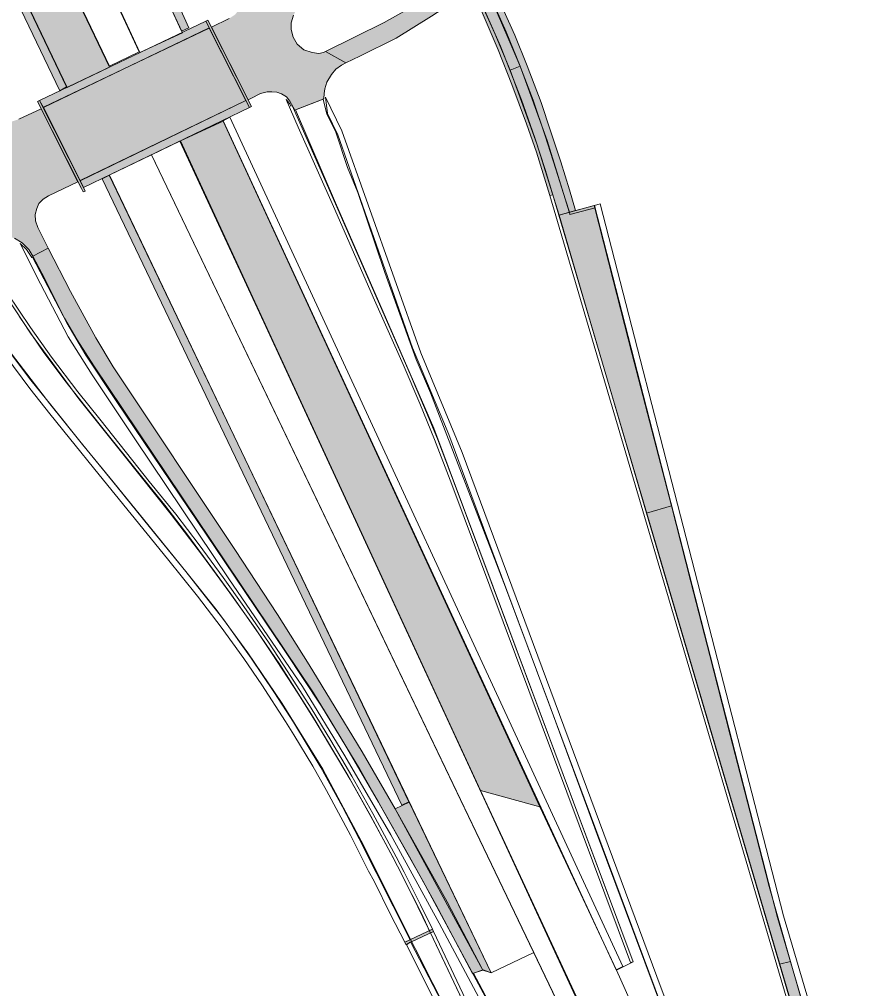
# Model space of a CAD drawing. Extents: x 2356431 to 2371438, y 6972864 to 6982525.
# Drawn here: x 2358134.2 to 2358183, y 6974317.8 to 6974373.4 of the extents above; entities that cross this region are included whole.
import ezdxf

# ---------------------------------------------------------------- set-up
doc = ezdxf.new("R2010")
doc.units = 0
doc.header["$LTSCALE"] = 5.6
for name, color, linetype, lineweight in [('10', 7, 'Continuous', 13), ('11', 7, 'Continuous', 13), ('12', 7, 'Continuous', 13), ('13', 7, 'Continuous', 13), ('9', 7, 'Continuous', 13)]:
    doc.layers.add(name, color=color, linetype=linetype, lineweight=lineweight)

msp = doc.modelspace()

# ---------------------------------------------------------------- hatches: boundary and pattern name
at = {"layer": '10'}
for points in [[(2358143.524, 6974372.707), (2358137.491, 6974385.87), (2358134.743, 6974392.433), (2358126.649, 6974412.257), (2358127.15, 6974411.942), (2358130.715, 6974403.186), (2358134.109, 6974394.866), (2358136.892, 6974388.408), (2358139.209, 6974383.427), (2358143.942, 6974372.911)], [(2358136.964, 6974369.488), (2358123.846, 6974396.885), (2358119.916, 6974404.347), (2358120.024, 6974406.104), (2358120.437, 6974410.247), (2358121.388, 6974408.261), (2358139.398, 6974370.653)], [(2358136.545, 6974369.296), (2358130.529, 6974381.848), (2358126.197, 6974390.923), (2358122.211, 6974399.241), (2358119.836, 6974403.712), (2358119.915, 6974404.347), (2358123.046, 6974398.354), (2358125.068, 6974394.287), (2358136.937, 6974369.513)], [(2358160.678, 6974329.139), (2358143.47, 6974366.42), (2358145.921, 6974367.555), (2358164.084, 6974328.195)], [(2358156.169, 6974328.298), (2358138.97, 6974364.246), (2358139.401, 6974364.458), (2358156.564, 6974328.492)]]:
    msp.add_hatch(color=256, dxfattribs=at).paths.add_polyline_path(points)
at = {"layer": '11'}
for points in [[(2358160.824, 6974318.828), (2358160.233, 6974318.63), (2358158.115, 6974322.591), (2358156.605, 6974325.329), (2358154.833, 6974328.462), (2358153.019, 6974331.595), (2358151.936, 6974333.367), (2358151.104, 6974334.74), (2358138.495, 6974353.5), (2358137.534, 6974354.997), (2358136.818, 6974356.243), (2358135.692, 6974358.51), (2358135.005, 6974359.803), (2358135.888, 6974360.263), (2358137.154, 6974357.771), (2358138.613, 6974355.124), (2358139.609, 6974353.454), (2358146.586, 6974342.975), (2358149.041, 6974339.24), (2358150.851, 6974336.353), (2358152.085, 6974334.346), (2358153.889, 6974331.353), (2358155.78, 6974328.08), (2358158.777, 6974322.739)], [(2358156.597, 6974328.473), (2358155.784, 6974328.08), (2358160.824, 6974318.828), (2358161.299, 6974318.676)]]:
    msp.add_hatch(color=256, dxfattribs=at).paths.add_polyline_path(points)
at = {"layer": '12'}
for points in [[(2358166.133, 6974362.423), (2358165.783, 6974363.609), (2358165.3, 6974365.217), (2358164.694, 6974366.992), (2358164.156, 6974368.627), (2358163.368, 6974370.722), (2358162.662, 6974372.479), (2358161.65, 6974374.702), (2358160.369, 6974377.374), (2358159.04, 6974380.027), (2358157.852, 6974382.164), (2358156.291, 6974384.789), (2358153.829, 6974388.5), (2358151.382, 6974391.895), (2358149.207, 6974394.548), (2358147.215, 6974396.881), (2358144.954, 6974399.259), (2358144.02, 6974400.238), (2358143.378, 6974400.862), (2358143.092, 6974400.636), (2358145.521, 6974398.135), (2358147.456, 6974396.094), (2358149.257, 6974393.932), (2358151.15, 6974391.58), (2358152.751, 6974389.437), (2358154.41, 6974387.002), (2358155.676, 6974385.107), (2358157.066, 6974382.833), (2358158.844, 6974379.581), (2358160.034, 6974377.271), (2358161.09, 6974375.072), (2358162.26, 6974372.347), (2358162.943, 6974370.752), (2358163.709, 6974368.762), (2358164.395, 6974366.704), (2358165.014, 6974364.788), (2358165.553, 6974363.04), (2358165.787, 6974362.321)], [(2358164.66, 6974363.278), (2358163.891, 6974365.764), (2358163.33, 6974367.387), (2358162.486, 6974369.658), (2358161.699, 6974371.639), (2358160.483, 6974374.46), (2358159.936, 6974375.637), (2358159.185, 6974377.197), (2358158.181, 6974379.16), (2358157.273, 6974380.752), (2358156.345, 6974382.422), (2358155.192, 6974384.291), (2358153.98, 6974386.201), (2358152.662, 6974388.142), (2358151.424, 6974389.851), (2358150.013, 6974391.675), (2358148.679, 6974393.363), (2358147.04, 6974395.252), (2358145.661, 6974396.826), (2358144.452, 6974398.087), (2358143.307, 6974399.282), (2358142.561, 6974400.025), (2358142.685, 6974400.156), (2358143.167, 6974399.681), (2358144.158, 6974398.674), (2358144.944, 6974397.849), (2358145.593, 6974397.171), (2358146.405, 6974396.289), (2358148.094, 6974394.344), (2358150.071, 6974391.926), (2358151.463, 6974390.085), (2358152.57, 6974388.57), (2358153.765, 6974386.874), (2358154.786, 6974385.274), (2358156.164, 6974383.079), (2358157.654, 6974380.502), (2358159.046, 6974377.863), (2358160.254, 6974375.407), (2358161.834, 6974371.85), (2358163.029, 6974368.771), (2358163.796, 6974366.584), (2358164.393, 6974364.781), (2358164.833, 6974363.33)], [(2358144.924, 6974373.294), (2358135.388, 6974368.738), (2358135.604, 6974368.33), (2358145.124, 6974372.896)], [(2358147.551, 6974368.385), (2358145.046, 6974373.353), (2358144.924, 6974373.294), (2358147.43, 6974368.325)], [(2358138.011, 6974363.541), (2358137.91, 6974363.742), (2358135.388, 6974368.738), (2358135.268, 6974368.678), (2358137.788, 6974363.684), (2358137.89, 6974363.484)], [(2358147.43, 6974368.325), (2358147.226, 6974368.732), (2358137.71, 6974364.143), (2358137.91, 6974363.742)], [(2358165.781, 6974362.32), (2358165.811, 6974362.192), (2358167.254, 6974362.578), (2358167.221, 6974362.711)], [(2358156.393, 6974320.305), (2358157.98, 6974321.055), (2358157.922, 6974321.176), (2358156.335, 6974320.426)]]:
    msp.add_hatch(color=256, dxfattribs=at).paths.add_polyline_path(points)
at = {"layer": '13'}
for points in [[(2358162.377, 6974370.472), (2358161.513, 6974372.579), (2358160.634, 6974374.55), (2358160.005, 6974375.953), (2358159.296, 6974377.383), (2358158.141, 6974379.603), (2358156.884, 6974381.856), (2358155.631, 6974383.956), (2358154.292, 6974386.059), (2358153.109, 6974387.821), (2358151.486, 6974390.098), (2358152, 6974390.455), (2358153.468, 6974388.413), (2358154.66, 6974386.677), (2358156.062, 6974384.494), (2358157.139, 6974382.709), (2358158.414, 6974380.421), (2358159.828, 6974377.705), (2358160.493, 6974376.365), (2358161.185, 6974374.88), (2358162.148, 6974372.685), (2358162.963, 6974370.714)], [(2358165.192, 6974362.153), (2358163.914, 6974366.246), (2358162.377, 6974370.472), (2358162.963, 6974370.714), (2358164.502, 6974366.434), (2358165.762, 6974362.348), (2358165.787, 6974362.321)], [(2358170.21, 6974345.055), (2358168.972, 6974349.308), (2358167.678, 6974353.658), (2358166.456, 6974357.824), (2358165.192, 6974362.153), (2358167.21, 6974362.709), (2358168.304, 6974358.426), (2358169.373, 6974354.227), (2358170.505, 6974349.817), (2358171.637, 6974345.474)], [(2358177.844, 6974319.167), (2358173.391, 6974334.28), (2358171.475, 6974340.766), (2358170.21, 6974345.055), (2358171.637, 6974345.474), (2358172.746, 6974341.11), (2358173.842, 6974336.894), (2358175.014, 6974332.318), (2358176.143, 6974327.955), (2358177.254, 6974323.629), (2358178.47, 6974319.318)], [(2358188.092, 6974284.474), (2358186.811, 6974288.798), (2358185.541, 6974293.103), (2358184.275, 6974297.396), (2358183.011, 6974301.686), (2358181.658, 6974306.215), (2358180.443, 6974310.36), (2358179.165, 6974314.68), (2358177.844, 6974319.167), (2358178.47, 6974319.318), (2358179.711, 6974314.999), (2358181.042, 6974310.533), (2358182.32, 6974306.211), (2358183.579, 6974301.919), (2358184.842, 6974297.591), (2358186.152, 6974293.285), (2358187.409, 6974288.971), (2358188.697, 6974284.671)]]:
    msp.add_hatch(color=256, dxfattribs=at).paths.add_polyline_path(points)
at = {"layer": '9'}
for points in [[(2358159.687, 6974376.068), (2358157.924, 6974374.865), (2358156.418, 6974373.922), (2358155.161, 6974373.207), (2358151.787, 6974371.542), (2358152.959, 6974370.889), (2358153.752, 6974371.271), (2358155.851, 6974372.304), (2358157.873, 6974373.577), (2358160.157, 6974375.075)], [(2358147.348, 6974368.782), (2358145.247, 6974372.952), (2358146.261, 6974373.437), (2358146.612, 6974373.671), (2358146.858, 6974373.987), (2358146.991, 6974374.393), (2358147.046, 6974374.731), (2358146.994, 6974375.032), (2358146.912, 6974375.168), (2358148.412, 6974375.902), (2358148.652, 6974375.862), (2358148.979, 6974375.763), (2358149.438, 6974375.729), (2358149.874, 6974375.802), (2358150.186, 6974375.955), (2358150.292, 6974375.963), (2358150.743, 6974374.384), (2358150.355, 6974374.154), (2358150.106, 6974373.901), (2358149.949, 6974373.629), (2358149.813, 6974373.198), (2358149.812, 6974372.806), (2358149.942, 6974372.375), (2358150.171, 6974371.968), (2358150.539, 6974371.644), (2358151.017, 6974371.49), (2358151.411, 6974371.423), (2358151.683, 6974371.492), (2358151.787, 6974371.542), (2358152.959, 6974370.889), (2358152.707, 6974370.763), (2358152.387, 6974370.54), (2358152.143, 6974370.223), (2358151.876, 6974369.779), (2358151.753, 6974369.409), (2358151.706, 6974369.138), (2358151.692, 6974368.856), (2358151.664, 6974368.81), (2358150.041, 6974368.184), (2358149.744, 6974368.703), (2358149.559, 6974368.937), (2358149.258, 6974369.126), (2358149.007, 6974369.212), (2358148.719, 6974369.236), (2358148.442, 6974369.232), (2358148.145, 6974369.162), (2358148.017, 6974369.111), (2358147.553, 6974368.87)], [(2358137.721, 6974364.116), (2358135.603, 6974368.355), (2358145.121, 6974372.892), (2358147.222, 6974368.733)], [(2358135.005, 6974359.803), (2358134.764, 6974360.184), (2358134.381, 6974360.559), (2358133.939, 6974360.83), (2358133.435, 6974360.997), (2358132.975, 6974361.033), (2358132.477, 6974360.978), (2358132.199, 6974360.886), (2358132.025, 6974360.807), (2358131.713, 6974360.658), (2358130.941, 6974362.011), (2358131.162, 6974362.142), (2358131.378, 6974362.342), (2358131.544, 6974362.605), (2358131.653, 6974362.904), (2358131.687, 6974363.274), (2358131.601, 6974363.642), (2358131.434, 6974363.97), (2358131.223, 6974364.223), (2358130.916, 6974364.4), (2358130.449, 6974364.509), (2358130.116, 6974364.489), (2358129.808, 6974364.373), (2358129.701, 6974364.32), (2358129.206, 6974365.298), (2358129.418, 6974365.379), (2358129.647, 6974365.494), (2358129.82, 6974365.613), (2358130.052, 6974365.806), (2358130.239, 6974366.011), (2358130.329, 6974366.138), (2358130.417, 6974366.272), (2358130.461, 6974366.353), (2358134.192, 6974367.663), (2358135.473, 6974368.264), (2358137.584, 6974364.073), (2358135.899, 6974363.272), (2358135.602, 6974363.08), (2358135.352, 6974362.82), (2358135.224, 6974362.542), (2358135.136, 6974362.2), (2358135.153, 6974361.832), (2358135.282, 6974361.442), (2358135.877, 6974360.256)]]:
    msp.add_hatch(color=256, dxfattribs=at).paths.add_polyline_path(points)

# ---------------------------------------------------------------- linework, layer by layer
at = {"layer": '10'}
for points in [[(2358141.131, 6974371.483), (2358143.582, 6974372.615), (2358138.348, 6974383.81), (2358136.508, 6974388.105), (2358135.931, 6974388.019), (2358132.689, 6974394.846), (2358130.409, 6974399.54), (2358123.658, 6974413.991), (2358122.323, 6974414.699), (2358121.23, 6974415.259), (2358121.065, 6974414.36), (2358131.203, 6974392.954)], [(2358139.399, 6974370.698), (2358120.418, 6974410.334), (2358121.065, 6974414.361), (2358130.805, 6974393.725), (2358133.377, 6974388.133), (2358141.106, 6974371.535)], [(2358143.524, 6974372.707), (2358137.491, 6974385.87), (2358134.743, 6974392.433), (2358126.649, 6974412.257), (2358127.15, 6974411.942), (2358130.715, 6974403.186), (2358134.109, 6974394.866), (2358136.892, 6974388.408), (2358139.209, 6974383.427), (2358143.942, 6974372.911)], [(2358136.964, 6974369.488), (2358123.846, 6974396.885), (2358119.916, 6974404.347), (2358120.024, 6974406.104), (2358120.437, 6974410.247), (2358121.388, 6974408.261), (2358139.398, 6974370.653)], [(2358136.545, 6974369.296), (2358130.529, 6974381.848), (2358126.197, 6974390.923), (2358122.211, 6974399.241), (2358119.836, 6974403.712), (2358119.915, 6974404.347), (2358123.046, 6974398.354), (2358125.068, 6974394.287), (2358136.937, 6974369.513)], [(2358211.521, 6974228.879), (2358186.532, 6974280.997), (2358176.917, 6974301.118), (2358174.249, 6974308.244), (2358170.035, 6974319.557), (2358159.816, 6974346.976), (2358158.863, 6974349.564), (2358157.64, 6974352.501), (2358156.781, 6974354.549), (2358152.493, 6974366.759), (2358151.914, 6974367.985), (2358151.794, 6974368.928), (2358152.722, 6974366.988), (2358157.262, 6974354.26), (2358159.629, 6974348.543), (2358160.429, 6974346.368), (2358170.791, 6974318.455), (2358177.306, 6974301.063), (2358184.735, 6974285.539), (2358211.808, 6974229.025)], [(2358169.282, 6974319.263), (2358159.037, 6974346.689), (2358158.038, 6974349.271), (2358157.208, 6974351.349), (2358156.251, 6974353.587), (2358154.533, 6974357.44), (2358152.328, 6974362.478), (2358150.228, 6974367.204), (2358149.54, 6974368.798), (2358149.742, 6974368.549), (2358149.811, 6974368.408), (2358149.875, 6974368.44), (2358151.752, 6974364.199), (2358156.649, 6974353.036), (2358157.587, 6974350.836), (2358158.218, 6974349.325), (2358159.235, 6974346.642), (2358169.447, 6974319.313)], [(2358168.46, 6974318.842), (2358145.914, 6974367.577), (2358146.31, 6974367.772), (2358168.842, 6974319.031)], [(2358160.678, 6974329.139), (2358143.47, 6974366.42), (2358145.921, 6974367.555), (2358164.084, 6974328.195)], [(2358223.989, 6974194.055), (2358141.811, 6974365.622), (2358143.439, 6974366.392), (2358148.368, 6974355.766), (2358166.699, 6974316.077), (2358175.957, 6974296.873), (2358224.659, 6974195.003)], [(2358163.735, 6974319.843), (2358141.81, 6974365.621), (2358139.376, 6974364.449), (2358161.299, 6974318.676)], [(2358156.169, 6974328.298), (2358138.97, 6974364.246), (2358139.401, 6974364.458), (2358156.564, 6974328.492)], [(2358208.937, 6974227.964), (2358200.154, 6974246.303), (2358167.2, 6974315.107), (2358160.678, 6974329.139), (2358164.084, 6974328.195), (2358168.482, 6974318.836), (2358169.553, 6974316.443), (2358173.884, 6974307.403), (2358174.453, 6974307.648), (2358176.918, 6974301.068), (2358211.515, 6974228.83)], [(2358193.196, 6974250.004), (2358191.478, 6974252.884), (2358190.515, 6974254.455), (2358187.741, 6974259.006), (2358184.974, 6974263.852), (2358183.779, 6974266.146), (2358182.955, 6974267.854), (2358179.181, 6974275.801), (2358157.821, 6974320.975), (2358157.98, 6974321.053), (2358182.84, 6974268.477), (2358184.086, 6974265.94), (2358185.149, 6974263.9), (2358186.686, 6974261.126), (2358188.213, 6974258.558), (2358191.295, 6974253.517), (2358193.361, 6974250.086)], [(2358194.012, 6974250.377), (2358185.763, 6974267.596), (2358179.446, 6974279.538), (2358167.386, 6974304.716), (2358166.189, 6974307.26), (2358164.834, 6974309.952), (2358163.579, 6974312.442), (2358162.271, 6974314.907), (2358160.286, 6974318.658), (2358160.839, 6974318.838), (2358161.299, 6974318.676), (2358163.735, 6974319.843), (2358175.31, 6974295.675), (2358196.446, 6974251.544)]]:
    msp.add_lwpolyline(points, close=True, dxfattribs=at)
for points in [[(2358161.631, 6974315.286), (2358158.304, 6974321.526), (2358155.536, 6974326.585), (2358152.901, 6974331.128), (2358150.478, 6974335.098), (2358146.253, 6974341.282), (2358140.89, 6974349.257), (2358138.41, 6974352.999), (2358137.035, 6974355.171), (2358135.446, 6974358.212), (2358134.265, 6974360.52), (2358134.644, 6974360.184), (2358134.936, 6974359.734), (2358134.975, 6974359.753), (2358136.949, 6974355.976), (2358138.05, 6974354.12), (2358139.785, 6974351.507), (2358146.011, 6974342.262), (2358149.501, 6974337.088), (2358151.555, 6974333.968), (2358153.754, 6974330.36), (2358157.377, 6974323.952), (2358161.234, 6974316.776)], [(2358174.585, 6974283.176), (2358169.658, 6974293.631), (2358167.131, 6974298.965), (2358164.811, 6974303.876), (2358162.712, 6974307.914), (2358158.986, 6974315.216), (2358156.429, 6974320.281), (2358156.672, 6974320.446), (2358159.285, 6974315.409), (2358161.989, 6974310.046), (2358164.964, 6974304.226), (2358168.022, 6974297.81), (2358178.102, 6974276.582)]]:
    msp.add_lwpolyline(points, dxfattribs=at)
at = {"layer": '11'}
for points in [[(2358169.553, 6974316.443), (2358168.482, 6974318.836), (2358169.437, 6974319.309), (2358166.74, 6974326.518), (2358161.418, 6974340.823), (2358158, 6974349.932), (2358154.78, 6974357.351), (2358152.426, 6974362.737), (2358150.061, 6974368.2), (2358151.664, 6974368.81), (2358151.877, 6974367.956), (2358152.381, 6974366.924), (2358153.05, 6974364.885), (2358153.649, 6974363.446), (2358155.189, 6974358.873), (2358156.996, 6974353.878), (2358157.824, 6974351.968), (2358162.118, 6974340.807), (2358164.606, 6974334.14), (2358167.38, 6974326.611), (2358174.453, 6974307.648), (2358173.884, 6974307.403)], [(2358160.824, 6974318.828), (2358160.233, 6974318.63), (2358158.115, 6974322.591), (2358156.605, 6974325.329), (2358154.833, 6974328.462), (2358153.019, 6974331.595), (2358151.936, 6974333.367), (2358151.104, 6974334.74), (2358138.495, 6974353.5), (2358137.534, 6974354.997), (2358136.818, 6974356.243), (2358135.692, 6974358.51), (2358135.005, 6974359.803), (2358135.888, 6974360.263), (2358137.154, 6974357.771), (2358138.613, 6974355.124), (2358139.609, 6974353.454), (2358146.586, 6974342.975), (2358149.041, 6974339.24), (2358150.851, 6974336.353), (2358152.085, 6974334.346), (2358153.889, 6974331.353), (2358155.78, 6974328.08), (2358158.777, 6974322.739)], [(2358156.597, 6974328.473), (2358155.784, 6974328.08), (2358160.824, 6974318.828), (2358161.299, 6974318.676)]]:
    msp.add_lwpolyline(points, close=True, dxfattribs=at)
at = {"layer": '12'}
for points in [[(2358160.254, 6974375.407), (2358161.834, 6974371.85), (2358163.029, 6974368.771), (2358163.796, 6974366.584), (2358164.393, 6974364.781), (2358164.833, 6974363.33), (2358164.66, 6974363.278), (2358163.891, 6974365.764), (2358163.33, 6974367.387), (2358162.486, 6974369.658), (2358161.699, 6974371.639), (2358160.483, 6974374.46)], [(2358161.09, 6974375.072), (2358162.26, 6974372.347), (2358162.943, 6974370.752), (2358163.709, 6974368.762), (2358164.395, 6974366.704), (2358165.014, 6974364.788), (2358165.553, 6974363.04), (2358165.787, 6974362.321), (2358166.133, 6974362.423), (2358165.783, 6974363.609), (2358165.3, 6974365.217), (2358164.694, 6974366.992), (2358164.156, 6974368.627), (2358163.368, 6974370.722), (2358162.662, 6974372.479), (2358161.65, 6974374.702)], [(2358134.207, 6974356.357), (2358135.628, 6974354.278), (2358136.837, 6974352.675), (2358137.982, 6974351.204), (2358139.414, 6974349.419), (2358141.661, 6974346.644), (2358142.578, 6974345.504), (2358143.892, 6974343.791), (2358145.43, 6974341.713), (2358146.492, 6974340.239), (2358148.102, 6974337.944), (2358149.164, 6974336.361), (2358151.084, 6974333.35), (2358153.089, 6974329.98), (2358154.4, 6974327.669), (2358155.804, 6974325.026), (2358156.197, 6974324.259), (2358157.272, 6974322.108), (2358157.649, 6974321.333), (2358157.76, 6974321.1), (2358157.922, 6974321.176), (2358157.244, 6974322.567), (2358156.306, 6974324.451), (2358155.844, 6974325.333), (2358154.513, 6974327.813), (2358153.303, 6974329.966), (2358152.098, 6974332.011), (2358150.974, 6974333.853), (2358149.631, 6974335.954), (2358148.513, 6974337.654), (2358147.105, 6974339.703), (2358145.922, 6974341.367), (2358144.546, 6974343.237), (2358143.203, 6974344.988), (2358141.681, 6974346.879), (2358140.382, 6974348.512), (2358138.838, 6974350.442), (2358137.574, 6974352.008), (2358136.065, 6974354), (2358134.862, 6974355.706), (2358133.533, 6974357.694)], [(2358133.781, 6974354.203), (2358135.973, 6974351.33), (2358137.691, 6974349.194), (2358139.569, 6974346.882), (2358141.667, 6974344.295), (2358143.778, 6974341.698), (2358144.673, 6974340.554), (2358145.954, 6974338.932), (2358147.53, 6974336.725), (2358148.861, 6974334.75), (2358149.957, 6974333.054), (2358151.517, 6974330.448), (2358152.774, 6974328.199), (2358153.721, 6974326.372), (2358156.652, 6974320.577), (2358156.335, 6974320.426), (2358155.527, 6974322.017), (2358154.574, 6974323.926), (2358154.264, 6974324.505), (2358153.226, 6974326.576), (2358151.849, 6974329.128), (2358151.063, 6974330.533), (2358149.982, 6974332.326), (2358149.501, 6974333.095), (2358148.141, 6974335.207), (2358147.101, 6974336.705), (2358145.8, 6974338.511), (2358144.438, 6974340.293), (2358142.728, 6974342.425), (2358141.553, 6974343.872), (2358138.811, 6974347.244), (2358137.099, 6974349.353), (2358135.973, 6974350.76), (2358134.825, 6974352.213), (2358133.451, 6974354.06)]]:
    msp.add_lwpolyline(points, dxfattribs=at)
for points in [[(2358144.924, 6974373.294), (2358135.388, 6974368.738), (2358135.604, 6974368.33), (2358145.124, 6974372.896)], [(2358147.551, 6974368.385), (2358145.046, 6974373.353), (2358144.924, 6974373.294), (2358147.43, 6974368.325)], [(2358138.011, 6974363.541), (2358137.91, 6974363.742), (2358135.388, 6974368.738), (2358135.268, 6974368.678), (2358137.788, 6974363.684), (2358137.89, 6974363.484)], [(2358147.43, 6974368.325), (2358147.226, 6974368.732), (2358137.71, 6974364.143), (2358137.91, 6974363.742)], [(2358190.807, 6974276.108), (2358189.899, 6974278.559), (2358189.286, 6974280.279), (2358188.628, 6974282.243), (2358187.927, 6974284.44), (2358187.659, 6974285.309), (2358187.483, 6974285.914), (2358186.605, 6974288.889), (2358164.66, 6974363.278), (2358164.833, 6974363.33), (2358187.656, 6974285.965), (2358188.275, 6974283.967), (2358188.932, 6974281.874), (2358189.944, 6974278.974), (2358190.327, 6974277.811), (2358190.981, 6974276.156)], [(2358165.781, 6974362.32), (2358165.811, 6974362.192), (2358167.254, 6974362.578), (2358167.221, 6974362.711)], [(2358191.907, 6974276.508), (2358191.138, 6974278.544), (2358189.91, 6974282.131), (2358188.606, 6974286.244), (2358178.072, 6974321.949), (2358178.074, 6974321.944), (2358167.558, 6974362.806), (2358167.218, 6974362.709), (2358177.725, 6974321.854), (2358184.571, 6974298.546), (2358188.261, 6974286.143), (2358188.813, 6974284.25), (2358189.854, 6974281.097), (2358190.553, 6974279.103), (2358190.944, 6974278.041), (2358191.298, 6974277.097), (2358191.521, 6974276.507), (2358191.569, 6974276.381)], [(2358156.393, 6974320.305), (2358157.98, 6974321.055), (2358157.922, 6974321.176), (2358156.335, 6974320.426)]]:
    msp.add_lwpolyline(points, close=True, dxfattribs=at)
at = {"layer": '13'}
for points in [[(2358162.377, 6974370.472), (2358161.513, 6974372.579), (2358160.634, 6974374.55), (2358160.005, 6974375.953), (2358159.296, 6974377.383), (2358158.141, 6974379.603), (2358156.884, 6974381.856), (2358155.631, 6974383.956), (2358154.292, 6974386.059), (2358153.109, 6974387.821), (2358151.486, 6974390.098), (2358152, 6974390.455), (2358153.468, 6974388.413), (2358154.66, 6974386.677), (2358156.062, 6974384.494), (2358157.139, 6974382.709), (2358158.414, 6974380.421), (2358159.828, 6974377.705), (2358160.493, 6974376.365), (2358161.185, 6974374.88), (2358162.148, 6974372.685), (2358162.963, 6974370.714)], [(2358165.192, 6974362.153), (2358163.914, 6974366.246), (2358162.377, 6974370.472), (2358162.963, 6974370.714), (2358164.502, 6974366.434), (2358165.762, 6974362.348), (2358165.787, 6974362.321)], [(2358170.21, 6974345.055), (2358168.972, 6974349.308), (2358167.678, 6974353.658), (2358166.456, 6974357.824), (2358165.192, 6974362.153), (2358167.21, 6974362.709), (2358168.304, 6974358.426), (2358169.373, 6974354.227), (2358170.505, 6974349.817), (2358171.637, 6974345.474)], [(2358177.844, 6974319.167), (2358173.391, 6974334.28), (2358171.475, 6974340.766), (2358170.21, 6974345.055), (2358171.637, 6974345.474), (2358172.746, 6974341.11), (2358173.842, 6974336.894), (2358175.014, 6974332.318), (2358176.143, 6974327.955), (2358177.254, 6974323.629), (2358178.47, 6974319.318)], [(2358188.092, 6974284.474), (2358186.811, 6974288.798), (2358185.541, 6974293.103), (2358184.275, 6974297.396), (2358183.011, 6974301.686), (2358181.658, 6974306.215), (2358180.443, 6974310.36), (2358179.165, 6974314.68), (2358177.844, 6974319.167), (2358178.47, 6974319.318), (2358179.711, 6974314.999), (2358181.042, 6974310.533), (2358182.32, 6974306.211), (2358183.579, 6974301.919), (2358184.842, 6974297.591), (2358186.152, 6974293.285), (2358187.409, 6974288.971), (2358188.697, 6974284.671)]]:
    msp.add_lwpolyline(points, close=True, dxfattribs=at)
for points in [[(2358182.676, 6974268.405), (2358157.975, 6974320.644), (2358157.975, 6974320.644), (2358157.096, 6974322.466), (2358156.215, 6974324.234), (2358155.635, 6974325.344), (2358154.485, 6974327.477), (2358153.203, 6974329.763), (2358152.474, 6974330.993), (2358151.255, 6974333.046), (2358150.205, 6974334.72), (2358148.727, 6974336.984), (2358147.731, 6974338.464), (2358146.311, 6974340.483), (2358144.74, 6974342.63), (2358142.938, 6974344.98), (2358140.247, 6974348.355), (2358137.647, 6974351.609), (2358134.871, 6974355.387), (2358132.688, 6974358.67)], [(2358133.366, 6974354.698), (2358134.878, 6974352.678), (2358136.035, 6974351.264), (2358137.855, 6974349.003), (2358139.433, 6974347.054), (2358141.352, 6974344.711), (2358143.854, 6974341.602), (2358145.521, 6974339.531), (2358147.33, 6974337.037), (2358149.305, 6974334.134), (2358151.636, 6974330.357), (2358153.988, 6974325.969), (2358155.896, 6974322.119), (2358158.974, 6974316.008)]]:
    msp.add_lwpolyline(points, dxfattribs=at)
at = {"layer": '9'}
for points in [[(2358159.687, 6974376.068), (2358157.924, 6974374.865), (2358156.418, 6974373.922), (2358155.161, 6974373.207), (2358151.787, 6974371.542), (2358152.959, 6974370.889), (2358153.752, 6974371.271), (2358155.851, 6974372.304), (2358157.873, 6974373.577), (2358160.157, 6974375.075)], [(2358137.721, 6974364.116), (2358135.603, 6974368.355), (2358145.121, 6974372.892), (2358147.222, 6974368.733)]]:
    msp.add_lwpolyline(points, close=True, dxfattribs=at)
for points in [[(2358149.949, 6974373.629), (2358149.813, 6974373.198), (2358149.812, 6974372.806), (2358149.942, 6974372.375), (2358150.171, 6974371.968), (2358150.539, 6974371.644), (2358151.017, 6974371.49), (2358151.411, 6974371.423), (2358151.683, 6974371.492), (2358151.787, 6974371.542), (2358152.959, 6974370.889), (2358152.707, 6974370.763), (2358152.387, 6974370.54), (2358152.143, 6974370.223), (2358151.876, 6974369.779), (2358151.753, 6974369.409), (2358151.706, 6974369.138), (2358151.692, 6974368.856), (2358151.664, 6974368.81), (2358150.041, 6974368.184), (2358149.744, 6974368.703), (2358149.559, 6974368.937), (2358149.258, 6974369.126), (2358149.007, 6974369.212), (2358148.719, 6974369.236), (2358148.442, 6974369.232), (2358148.145, 6974369.162), (2358148.017, 6974369.111), (2358147.553, 6974368.87), (2358147.348, 6974368.782), (2358145.247, 6974372.952), (2358146.261, 6974373.437)], [(2358134.192, 6974367.663), (2358135.473, 6974368.264), (2358137.584, 6974364.073), (2358135.899, 6974363.272), (2358135.602, 6974363.08), (2358135.352, 6974362.82), (2358135.224, 6974362.542), (2358135.136, 6974362.2), (2358135.153, 6974361.832), (2358135.282, 6974361.442), (2358135.877, 6974360.256), (2358135.005, 6974359.803), (2358134.764, 6974360.184), (2358134.381, 6974360.559), (2358133.939, 6974360.83)]]:
    msp.add_lwpolyline(points, dxfattribs=at)

doc.saveas('drawing.dxf')
